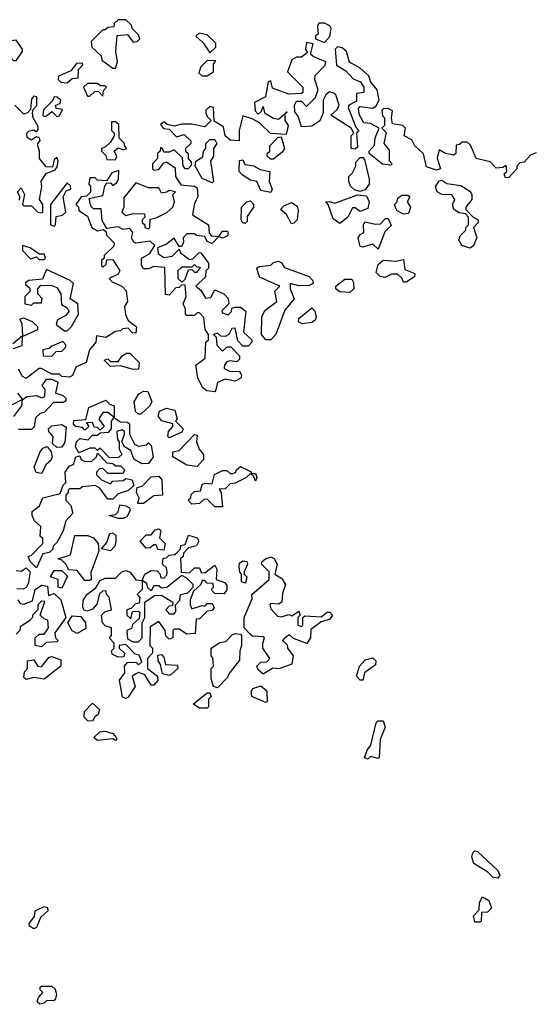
# Model space of a CAD drawing. Extents: x 2472589 to 2662339, y 701009 to 849030.
# Tile 311 of 406: x 2612059 to 2614070, y 709678 to 713540. Entities that reach past the tile are written whole.
import ezdxf

# ---------------------------------------------------------------- set-up
doc = ezdxf.new("R2010")
doc.units = 0

msp = doc.modelspace()

# ---------------------------------------------------------------- linework, layer by layer
at = {"layer": '0CON05XD'}
for points in [[(2612435, 713350), (2612442.5, 713375), (2612436.7, 713415), (2612441.7, 713478.3), (2612481.7, 713481.7), (2612505, 713452.5), (2612520, 713455), (2612530, 713465), (2612525, 713480), (2612500, 713505), (2612498.3, 713518.3), (2612475, 713540), (2612445, 713540), (2612430, 713525), (2612428.3, 713511.7), (2612405, 713510), (2612395, 713500), (2612385, 713500), (2612340, 713455), (2612341.7, 713431.7), (2612378.3, 713398.3), (2612381.7, 713381.7), (2612425, 713350), (2612435, 713350)], [(2613255, 713450), (2613275.9, 713474.1), (2613281.2, 713505), (2613275.8, 713515.8), (2613255, 713526.7), (2613233, 713527), (2613227.5, 713515), (2613230, 713485), (2613220, 713475), (2613220, 713465), (2613255, 713450)], [(2612045, 713380), (2612070, 713415), (2612070, 713425), (2612045, 713460), (2611975, 713450), (2611945, 713490), (2611925, 713490), (2611915, 713500), (2611871.7, 713498.3), (2611883, 713483), (2611897, 713483), (2611905, 713490), (2611920, 713480), (2611935, 713420), (2611997, 713417), (2612035, 713380), (2612045, 713380)], [(2612805, 713410), (2612828.3, 713431.7), (2612828.3, 713448.3), (2612795, 713480), (2612763, 713487), (2612750, 713475), (2612779.3, 713449.3), (2612805, 713410)], [(2614085, 713017.5), (2614065, 713010), (2614038.3, 712981.7), (2614021.7, 712978.3), (2614010, 712965), (2614010, 712955), (2613978.3, 712921.7), (2613965, 712920), (2613960, 712935), (2613970, 712945), (2613968.3, 712968.3), (2613955, 712960), (2613928.3, 712958.3), (2613905, 712982.5), (2613850, 712995), (2613828.3, 713048.3), (2613815, 713060), (2613795, 713060), (2613785, 713050), (2613771.7, 713048.3), (2613770, 713015), (2613761.7, 713008.3), (2613730, 713015), (2613705, 713030), (2613697, 712997), (2613710, 712955), (2613695, 712950), (2613655, 712962.5), (2613643.3, 713013.3), (2613610, 713045), (2613598.3, 713068.3), (2613567.5, 713085), (2613572.5, 713115), (2613562.5, 713125), (2613521.7, 713131.7), (2613517.5, 713155), (2613522.5, 713182.5), (2613505, 713191.2), (2613485, 713190), (2613480, 713185), (2613483, 713163), (2613490, 713155), (2613490, 713125), (2613480, 713115), (2613497.5, 713097.5), (2613487.5, 713055), (2613508.8, 713028.8), (2613508.3, 712988.3), (2613520, 712975), (2613515, 712970), (2613483, 712973), (2613430, 713015), (2613430, 713025), (2613451.7, 713048.3), (2613453.6, 713076.4), (2613470, 713115), (2613435, 713132.5), (2613410, 713135), (2613392.5, 713165), (2613388.3, 713191.7), (2613395, 713200), (2613445, 713192.5), (2613458.3, 713201.7), (2613470, 713225), (2613462, 713265), (2613436.7, 713295), (2613429.3, 713319.3), (2613395, 713350), (2613353.8, 713373.8), (2613341.2, 713415), (2613325, 713430), (2613306.7, 713433.3), (2613297.5, 713425), (2613301.7, 713361.7), (2613339.3, 713339.3), (2613367.5, 713307.5), (2613396.1, 713296.1), (2613410, 713275), (2613410, 713255), (2613380, 713250), (2613380, 713220), (2613350, 713205), (2613347.5, 713195), (2613378.3, 713118.3), (2613390, 713105), (2613380, 713095), (2613385, 713040), (2613375, 713032.5), (2613360, 713035), (2613360, 713085), (2613370, 713095), (2613360, 713115), (2613280, 713165), (2613305, 713187.5), (2613312.5, 713205), (2613300, 713245), (2613291.7, 713251.7), (2613275, 713257.5), (2613260, 713245), (2613250, 713225), (2613250, 713175), (2613236.4, 713143.6), (2613205, 713122.5), (2613165, 713120), (2613151.7, 713161.7), (2613138.3, 713178.3), (2613137.5, 713205), (2613145, 713220), (2613165, 713220), (2613185, 713200), (2613205, 713220), (2613220, 713235), (2613230, 713265), (2613217.5, 713305), (2613218.3, 713321.7), (2613258.3, 713361.7), (2613260, 713375), (2613210, 713395), (2613200, 713405), (2613210, 713445), (2613185, 713450), (2613180, 713425), (2613188.3, 713411.7), (2613165, 713392.5), (2613145, 713392.5), (2613127, 713383), (2613110, 713335), (2613170, 713275), (2613170, 713255), (2613165, 713250), (2613115, 713247.5), (2613051.7, 713271.7), (2613045, 713300), (2613033.8, 713296.2), (2613023, 713237), (2612980, 713215), (2612983, 713183), (2612995, 713170), (2613008.3, 713181.7), (2613015, 713200), (2613020, 713175), (2613055, 713153.3), (2613075, 713150), (2613099.4, 713170.7), (2613108.3, 713178.3), (2613099.4, 713170.7), (2613100, 713145), (2613112.5, 713125), (2613105, 713090), (2613043, 713093), (2613000, 713135), (2612971.7, 713151.7), (2612935, 713162.5), (2612920, 713105), (2612920, 713065), (2612885, 713068), (2612866, 713085), (2612859.3, 713119.3), (2612821.7, 713141.7), (2612820, 713195), (2612805, 713200), (2612790, 713185), (2612790, 713175), (2612795, 713160), (2612810, 713145), (2612785, 713120), (2612735, 713130), (2612695, 713130), (2612665, 713122.5), (2612638.3, 713128.3), (2612625, 713140), (2612611.7, 713128.3), (2612623, 713113), (2612645, 713110), (2612675, 713080), (2612705, 713090), (2612730, 713065), (2612730, 713055), (2612710, 713035), (2612710, 713025), (2612720, 713015), (2612720, 712995), (2612731.7, 712981.7), (2612731.7, 712968.3), (2612720, 712955), (2612710, 712955), (2612700, 712965), (2612698.3, 712998.3), (2612665, 713030), (2612645, 713020), (2612625, 713020), (2612620, 713035), (2612611.7, 713038.3), (2612610, 713025), (2612600, 713015), (2612600, 712995), (2612580, 712975), (2612580, 712955), (2612585, 712950), (2612605, 712952.5), (2612623.3, 712976.7), (2612635, 712982.5), (2612669.3, 712959.3), (2612670, 712925), (2612691.7, 712891.7), (2612745, 712887.5), (2612755, 712880), (2612757.5, 712845), (2612745, 712820), (2612737.5, 712775), (2612800, 712735), (2612802.5, 712702.5), (2612811.7, 712691.7), (2612840, 712690), (2612855, 712710), (2612875, 712710), (2612877.5, 712705), (2612875, 712692.5), (2612855, 712682.5), (2612840, 712690), (2612815, 712662.5), (2612795, 712670), (2612785, 712690), (2612753, 712693), (2612745, 712700), (2612715, 712700), (2612700, 712685), (2612701.7, 712668.3), (2612695, 712650), (2612685, 712650), (2612665, 712682.5), (2612635, 712660), (2612600, 712645), (2612602.5, 712622.5), (2612625, 712607.5), (2612657, 712613), (2612685, 712640), (2612690, 712625), (2612725, 712600), (2612738.3, 712601.7), (2612763, 712627), (2612770, 712625), (2612800, 712585), (2612800, 712565), (2612790, 712555), (2612788.3, 712531.7), (2612750, 712495), (2612769.3, 712479.3), (2612788.3, 712448.3), (2612809.3, 712450.7), (2612825, 712480), (2612860, 712465), (2612877, 712447), (2612880, 712425), (2612851.7, 712398.3), (2612855, 712390), (2612877, 712383), (2612890, 712395), (2612891.7, 712408.3), (2612905, 712412.5), (2612925, 712412.5), (2612947, 712397), (2612937.5, 712315), (2612970, 712285), (2612970, 712275), (2612955, 712260), (2612935, 712260), (2612915, 712280), (2612905, 712330), (2612891.7, 712328.3), (2612880, 712305), (2612865, 712297.5), (2612848.3, 712298.3), (2612835, 712310), (2612820, 712305), (2612830, 712295), (2612833, 712263), (2612855, 712240), (2612873, 712257), (2612887, 712257), (2612921.7, 712221.7), (2612921.7, 712208.3), (2612911.7, 712198.3), (2612885, 712202.5), (2612871.7, 712198.3), (2612863, 712187), (2612861.7, 712171.7), (2612885, 712160), (2612921.7, 712161.7), (2612930, 712145), (2612926.4, 712133.6), (2612905, 712122.5), (2612865, 712130), (2612835, 712117.5), (2612827.5, 712085)], [(2612245, 713292.5), (2612265, 713310), (2612288.3, 713311.7), (2612290, 713345), (2612307, 713363), (2612305, 713370), (2612281.7, 713368.3), (2612260, 713340), (2612211.7, 713318.3), (2612210, 713305), (2612220, 713295), (2612245, 713292.5)], [(2612795, 713320), (2612820, 713335), (2612820, 713365), (2612828.3, 713378.3), (2612795, 713380), (2612770, 713355), (2612761.7, 713331.7), (2612775, 713320), (2612795, 713320)], [(2612385, 713240), (2612388.3, 713261.7), (2612400, 713275), (2612395, 713280), (2612375, 713280), (2612365, 713290), (2612325, 713290), (2612310, 713275), (2612325, 713240), (2612335, 713240), (2612355, 713260), (2612368.3, 713258.3), (2612385, 713240)], [(2612145, 712782.5), (2612150, 712785), (2612150, 712815), (2612137.5, 712835), (2612146.2, 712885), (2612143, 712907), (2612163.3, 712936.7), (2612198.3, 712951.7), (2612206.7, 712963.3), (2612210, 712985), (2612205, 713000), (2612195, 712990), (2612188.3, 712961.7), (2612163.3, 712963.3), (2612137.5, 712995), (2612137.5, 713025), (2612130, 713045), (2612130, 713055), (2612140, 713065), (2612137, 713077), (2612125, 713080), (2612105, 713067.5), (2612088.3, 713078.3), (2612087.5, 713095), (2612095, 713102.5), (2612115, 713107.5), (2612125, 713100), (2612131.7, 713108.3), (2612131.7, 713121.7), (2612112.5, 713155), (2612110, 713175), (2612111.7, 713188.3), (2612127, 713203), (2612127, 713237), (2612115, 713240), (2612105, 713230), (2612101.7, 713188.3), (2612090, 713175), (2612075, 713170), (2612040, 713205)], [(2612205, 713160), (2612215, 713162.5), (2612227.5, 713187.5), (2612201.7, 713191.7), (2612200, 713205), (2612218.3, 713211.7), (2612220, 713225), (2612206.7, 713236.7), (2612195, 713237.5), (2612188.3, 713221.7), (2612153, 713187), (2612150, 713165), (2612155, 713160), (2612165, 713162.5), (2612185, 713180), (2612205, 713160)], [(2612435, 712990), (2612440, 713005), (2612430, 713025), (2612445, 713037.5), (2612465, 713030), (2612480, 713035), (2612470, 713045), (2612470, 713055), (2612450, 713075), (2612448.3, 713128.3), (2612435, 713140), (2612420, 713140), (2612420, 713105), (2612430, 713095), (2612430, 713085), (2612415, 713060), (2612395, 713040), (2612380, 713035), (2612380, 713025), (2612397, 713007), (2612401.7, 712991.7), (2612435, 712990)], [(2612815, 712900), (2612775, 712916.7), (2612747.5, 712965), (2612750, 712985), (2612778.3, 713001.7), (2612780, 713025), (2612790, 713035), (2612790, 713055), (2612805, 713070), (2612825, 713070), (2612832.5, 713055), (2612820, 713035), (2612820, 713005), (2612807.5, 712985), (2612820, 712905), (2612815, 712900)], [(2613055, 712992.5), (2613043, 712993), (2613030, 713005), (2613030, 713015), (2613040, 713025), (2613040, 713045), (2613071.7, 713078.3), (2613085, 713080), (2613097.5, 713035), (2613089.3, 713020.7), (2613055, 712992.5)], [(2613045, 712862.5), (2613005, 712870), (2612990, 712905), (2612965, 712910), (2612931.7, 712931.7), (2612920, 712945), (2612921.7, 712988.3), (2612935, 712990), (2612942.5, 712972.5), (2612977, 712967), (2613003, 712953), (2613040, 712945), (2613037.5, 712905), (2613050, 712875), (2613045, 712862.5)], [(2613395, 712866.7), (2613373.3, 712873.3), (2613357.5, 712887.5), (2613350, 712905), (2613350, 712925), (2613365, 712940), (2613377.5, 712965), (2613378.3, 712981.7), (2613395, 713000), (2613405, 713000), (2613411.7, 712991.7), (2613430, 712915), (2613430, 712895), (2613415, 712872.5), (2613395, 712866.7)], [(2612827.5, 712085), (2612825, 712080), (2612793.8, 712083.8), (2612777, 712097), (2612757.5, 712135), (2612750, 712185), (2612787.5, 712212.5), (2612790, 712275), (2612800, 712285), (2612800, 712305), (2612787.5, 712325), (2612781.7, 712371.7), (2612765, 712390), (2612755, 712390), (2612745, 712380), (2612715, 712380), (2612710, 712385), (2612710, 712405), (2612700, 712425), (2612712.5, 712455), (2612708.3, 712498.3), (2612695, 712500), (2612685, 712490), (2612671.7, 712488.3), (2612645, 712460), (2612631.7, 712461.7), (2612628.3, 712568.3), (2612585, 712572.5), (2612565, 712562.5), (2612545, 712562.5), (2612537, 712577), (2612537.5, 712605), (2612568.3, 712621.7), (2612590, 712655), (2612571.7, 712671.7), (2612515, 712663.3), (2612507, 712667), (2612497.5, 712685), (2612502.5, 712705), (2612491.7, 712721.7), (2612465, 712717.5), (2612445, 712727.5), (2612401.7, 712721.7), (2612383, 712753), (2612378.3, 712798.3), (2612348.3, 712798.3), (2612338.3, 712808.3), (2612331.7, 712838.3), (2612385, 712850), (2612393, 712887), (2612401.7, 712898.3), (2612415, 712900), (2612425, 712890), (2612439.3, 712900.7), (2612447.5, 712915), (2612448.3, 712948.3), (2612420.7, 712939.3), (2612401.7, 712908.3), (2612365, 712910), (2612355, 712920), (2612335, 712920), (2612330, 712895), (2612337.5, 712887.5), (2612337, 712863), (2612321.7, 712848.3), (2612300, 712845), (2612280, 712815), (2612290, 712805), (2612291.7, 712791.7), (2612325, 712770), (2612342.5, 712725), (2612365, 712712.5), (2612387.5, 712717.5), (2612398.3, 712708.3), (2612400, 712695), (2612430, 712665), (2612428.3, 712651.7), (2612390, 712615), (2612390, 712605), (2612380, 712595), (2612380, 712575), (2612385, 712570), (2612398.3, 712581.7), (2612401.7, 712598.3), (2612425, 712600), (2612452.5, 712555), (2612445, 712542.5), (2612410, 712525), (2612421.7, 712511.7), (2612460, 712495), (2612477, 712477), (2612482.5, 712435), (2612470, 712415), (2612473.9, 712383.9), (2612485, 712360), (2612517.5, 712335), (2612515, 712310), (2612501.7, 712311.7), (2612485, 712330), (2612463, 712327), (2612455, 712320), (2612435, 712317.5), (2612396.7, 712293.3), (2612360, 712300), (2612357.5, 712275), (2612332.5, 712245), (2612320, 712195), (2612281.2, 712178.8), (2612266.1, 712143.9), (2612255, 712137.5), (2612225, 712140), (2612215, 712150), (2612185, 712150), (2612145, 712172.5), (2612135, 712172.5), (2612085, 712132.5), (2612070.7, 712140.7), (2612055, 712170)], [(2613825, 712643.8), (2613793.9, 712653.9), (2613782.5, 712675), (2613787.5, 712692.5), (2613810, 712715), (2613810, 712725), (2613820, 712735), (2613820, 712765), (2613808.3, 712778.3), (2613783, 712783), (2613762.5, 712795), (2613757.5, 712815), (2613766.7, 712835), (2613755, 712852.5), (2613715, 712853.8), (2613696.7, 712865), (2613691.2, 712885), (2613705, 712907.5), (2613715, 712910), (2613735, 712897.5), (2613789.5, 712889.5), (2613825, 712867.5), (2613833.3, 712855), (2613833.3, 712835), (2613810, 712805), (2613810, 712795), (2613837, 712767), (2613857.5, 712755), (2613857.5, 712745), (2613840, 712725), (2613853.3, 712685), (2613838.8, 712651.2), (2613825, 712643.8)], [(2612058.3, 712831.7), (2612060, 712845), (2612050, 712865), (2612065, 712880), (2612077.5, 712855), (2612070, 712815), (2612075, 712810), (2612105, 712810), (2612130, 712785), (2612145, 712782.5)], [(2612195, 712730), (2612200, 712735), (2612201.7, 712768.3), (2612227, 712773), (2612240, 712785), (2612230, 712845), (2612241.7, 712868.3), (2612260, 712875), (2612258.3, 712888.3), (2612245, 712900), (2612180, 712815), (2612180, 712735), (2612195, 712730)], [(2612565, 712720), (2612570, 712725), (2612571.7, 712758.3), (2612595, 712762.5), (2612636.1, 712783.9), (2612660, 712805), (2612666.7, 712825), (2612660, 712855), (2612670, 712865), (2612645, 712870), (2612637, 712863), (2612615, 712860), (2612605, 712880), (2612565, 712880), (2612515, 712900), (2612468.3, 712841.7), (2612467.5, 712805), (2612460, 712785), (2612475, 712772.5), (2612505, 712780), (2612548.3, 712778.3), (2612550, 712765), (2612540, 712755), (2612540, 712745), (2612550, 712735), (2612550, 712725), (2612565, 712720)], [(2612945, 712742.5), (2612935, 712742.5), (2612927.5, 712755), (2612930, 712805), (2612950, 712825), (2612965, 712830), (2612977, 712817), (2612976.7, 712805), (2612951.7, 712768.3), (2612951.7, 712748.3), (2612945, 712742.5)], [(2613315, 712741.2), (2613289.1, 712759.1), (2613270, 712815), (2613260, 712825), (2613275, 712827.5), (2613295, 712820), (2613385, 712852.5), (2613419.3, 712849.3), (2613430, 712825), (2613425, 712800), (2613395, 712787.5), (2613375, 712802.5), (2613365, 712802.5), (2613346.7, 712765), (2613315, 712741.2)], [(2613565, 712777.5), (2613540.7, 712790.7), (2613533, 712803), (2613530, 712815), (2613540, 712825), (2613541.7, 712838.3), (2613558.3, 712851.7), (2613581.7, 712851.7), (2613590, 712845), (2613580, 712825), (2613592.5, 712805), (2613585, 712780), (2613565, 712777.5)], [(2613125, 712740), (2613106.4, 712776.4), (2613082.5, 712795), (2613095, 712810), (2613125, 712822.5), (2613148.3, 712808.3), (2613151.7, 712791.7), (2613147.5, 712755), (2613135, 712742.5), (2613125, 712740)], [(2613465, 712640), (2613445, 712660), (2613405, 712647.5), (2613395, 712650), (2613387.5, 712685), (2613395, 712697.5), (2613410, 712705), (2613407.5, 712735), (2613413, 712747), (2613455, 712737.5), (2613475, 712740), (2613495, 712760), (2613505, 712760), (2613517, 712733), (2613491.7, 712708.3), (2613465, 712640)], [(2612155, 712600), (2612160, 712605), (2612155, 712620), (2612135, 712620), (2612100, 712645), (2612070, 712655), (2612070, 712635), (2612101.7, 712601.7), (2612125, 712610), (2612135, 712600), (2612155, 712600)], [(2613575, 712510), (2613565, 712510), (2613560, 712525), (2613541.7, 712541.7), (2613518.3, 712541.7), (2613491.7, 712528.3), (2613473, 712533), (2613458.3, 712548.3), (2613465, 712580), (2613485, 712597.5), (2613535, 712593.3), (2613565, 712600), (2613570.7, 712560.7), (2613610, 712545), (2613608.3, 712531.7), (2613575, 712510)], [(2612245, 712320), (2612263, 712337), (2612290, 712385), (2612287.5, 712425), (2612257.5, 712445), (2612270, 712505), (2612257, 712517), (2612165, 712560), (2612148.3, 712521.7), (2612095, 712517.5), (2612081.7, 712508.3), (2612081.7, 712501.7), (2612098.3, 712488.3), (2612100, 712475), (2612080, 712455), (2612080, 712425), (2612105, 712420), (2612115, 712430), (2612145, 712430), (2612147, 712447), (2612130, 712465), (2612130, 712485), (2612141.7, 712498.3), (2612185, 712497.5), (2612205, 712490), (2612220, 712465), (2612223, 712423), (2612245, 712410), (2612252.5, 712395), (2612240.7, 712379.3), (2612207, 712363), (2612202.5, 712345), (2612235, 712320), (2612245, 712320)], [(2612695, 712510), (2612708.3, 712521.7), (2612721.7, 712558.3), (2612735, 712560), (2612745, 712550), (2612755, 712550), (2612768.3, 712568.3), (2612755, 712570), (2612745, 712580), (2612735, 712570), (2612695, 712570), (2612680, 712555), (2612680, 712525), (2612695, 712510)], [(2613045, 712283.8), (2613024.3, 712284.3), (2613008, 712305), (2613008.8, 712375), (2613020.7, 712399.3), (2613067.5, 712435), (2613060, 712475), (2613080, 712495), (2613000, 712530), (2612990, 712565), (2612998.3, 712571.7), (2613045, 712577.5), (2613055, 712587.5), (2613075, 712592.5), (2613086.4, 712586.4), (2613098.3, 712568.3), (2613195, 712532.5), (2613208.3, 712518.3), (2613210, 712505), (2613195, 712497.5), (2613155, 712496.2), (2613120, 712505), (2613120, 712485), (2613136.7, 712445), (2613099.3, 712400.7), (2613063.8, 712305), (2613045, 712283.8)], [(2613355, 712470), (2613315, 712472.5), (2613300, 712485), (2613300, 712495), (2613335, 712522.5), (2613361.7, 712521.7), (2613369.3, 712509.3), (2613370, 712485), (2613355, 712470)], [(2613167, 712347), (2613152.5, 712355), (2613155, 712367.5), (2613205, 712410), (2613217, 712397), (2613222.5, 712375), (2613218.3, 712361.7), (2613205, 712352.5), (2613167, 712347)], [(2612075, 712300), (2612130, 712325), (2612130, 712335), (2612110, 712355), (2612075, 712370), (2612060, 712365), (2612067.5, 712347.5), (2612070, 712300), (2612075, 712300)], [(2612035, 712250), (2612068.3, 712261.7), (2612070, 712300), (2612031.7, 712268.3)], [(2612185, 712220), (2612201.7, 712238.3), (2612225, 712240), (2612240, 712255), (2612240, 712265), (2612228.3, 712278.3), (2612185, 712260), (2612175, 712250), (2612150, 712245), (2612151.7, 712221.7), (2612185, 712220)], [(2612505, 712167.5), (2612455, 712182.5), (2612415, 712180), (2612390, 712205), (2612405, 712210), (2612415, 712200), (2612445, 712200), (2612460, 712220), (2612478.3, 712231.7), (2612491.7, 712231.7), (2612527.5, 712195), (2612525, 712170), (2612505, 712167.5)], [(2612050, 712075), (2612070, 712050), (2612088.3, 712061.7), (2612125, 712066.7), (2612145, 712057.5), (2612158.3, 712061.7), (2612159.3, 712089.3), (2612147.5, 712105), (2612165, 712130), (2612185, 712130), (2612208.3, 712118.3), (2612200, 712075), (2612227, 712067), (2612240, 712055), (2612240, 712045), (2612231.7, 712038.3), (2612191.7, 712038.3), (2612155, 712000), (2612140, 711995), (2612121.7, 711978.3), (2612116.4, 711943.6), (2612105, 711932.5), (2612055, 711932.5)], [(2612535, 711992.5), (2612525, 711992.5), (2612513.9, 712003.9), (2612508.3, 712041.7), (2612527, 712073), (2612545, 712082.5), (2612561.7, 712081.7), (2612577, 712043), (2612570, 712025), (2612535, 711992.5)], [(2612036.2, 711983.8), (2612067.5, 712025), (2612070, 712050), (2612025, 712027.5)], [(2612538.3, 711798.3), (2612507, 711817), (2612495, 711850), (2612470, 711865), (2612460, 711885), (2612470, 711915), (2612470, 711925), (2612461.7, 711931.7), (2612440, 711925), (2612443, 711893), (2612450, 711885), (2612450, 711855), (2612460, 711835), (2612447, 711823), (2612411.7, 711821.7), (2612375, 711860), (2612365, 711850), (2612355, 711860), (2612335, 711860), (2612291.7, 711841.7), (2612277.5, 711865), (2612282.5, 711885), (2612295, 711897.5), (2612327.5, 711892.5), (2612345, 711910), (2612365, 711910), (2612375, 711920), (2612408.3, 711921.7), (2612420, 711935), (2612420, 711965), (2612430, 711980), (2612405, 712000), (2612385, 712000), (2612370, 711975), (2612390, 711945), (2612375, 711930), (2612365, 711940), (2612351.7, 711941.7), (2612345, 711960), (2612321.7, 711958.3), (2612330, 711945), (2612315, 711930), (2612305, 711940), (2612280, 711945), (2612270, 711955), (2612271.7, 711968.3), (2612318.3, 711971.7), (2612330.7, 712019.3), (2612397.5, 712047.5), (2612411.7, 712031.7), (2612430, 712025), (2612430, 711980), (2612453, 711963), (2612481.7, 711961.7), (2612490, 711955), (2612490, 711915), (2612510, 711875), (2612525, 711867.5), (2612557, 711873), (2612565, 711880), (2612575, 711870), (2612583.3, 711825), (2612565, 711800), (2612538.3, 711798.3)], [(2612645, 711900), (2612640, 711905), (2612642.5, 711925), (2612660, 711945), (2612660, 711955), (2612616.4, 711966.4), (2612602.5, 711985), (2612607.5, 712005), (2612635, 712016.7), (2612668.3, 712008.3), (2612677.5, 711975), (2612670, 711965), (2612700, 711935), (2612695, 711922.5), (2612645, 711900)], [(2612205, 711862.5), (2612188.3, 711878.3), (2612190, 711905), (2612173.3, 711925), (2612172.5, 711935), (2612185, 711947.5), (2612225, 711952.5), (2612241.7, 711941.7), (2612236.4, 711883.6), (2612225, 711863.3), (2612205, 711862.5)], [(2612755, 711787.5), (2612715, 711792.5), (2612660, 711825), (2612660, 711845), (2612685, 711850), (2612745, 711912.5), (2612755, 711910), (2612752.5, 711885), (2612763.3, 711855), (2612780, 711835), (2612780, 711815), (2612755, 711787.5)], [(2612145, 711760), (2612123.6, 711763.6), (2612116.2, 711785), (2612140, 711845), (2612150, 711860), (2612166.7, 711866.7), (2612183.3, 711845), (2612186.1, 711823.9), (2612180, 711810), (2612162.5, 711795), (2612145, 711760)], [(2612125, 711390), (2612100, 711415), (2612092.5, 711435), (2612105, 711440), (2612150, 711485), (2612150, 711505), (2612140, 711515), (2612141.7, 711551.7), (2612117.5, 711575), (2612107.5, 711595), (2612108.3, 711611.7), (2612136.4, 711633.6), (2612150, 711665), (2612218.3, 711681.7), (2612230, 711715), (2612240, 711725), (2612237.5, 711765), (2612255, 711790), (2612270, 711795), (2612280, 711825), (2612295, 711830), (2612300, 711815), (2612315, 711807.5), (2612341.7, 711808.3), (2612360, 711825), (2612365, 711840), (2612401.7, 711801.7), (2612425, 711800), (2612435, 711790), (2612455, 711790), (2612470, 711775), (2612465, 711760), (2612405, 711760), (2612385, 711780), (2612371.7, 711778.3), (2612360, 711765), (2612360, 711755), (2612380, 711735), (2612415, 711720), (2612425, 711730), (2612465, 711732.5), (2612475, 711740), (2612500, 711735), (2612507.5, 711712.5), (2612486.1, 711693.9), (2612445, 711680), (2612425, 711660), (2612405, 711660), (2612373, 711703), (2612355, 711712.5), (2612305, 711707.5), (2612295, 711700), (2612255, 711700), (2612250, 711695), (2612250, 711685), (2612240, 711675), (2612240, 711655), (2612260, 711635), (2612267.5, 711605), (2612240, 711575), (2612230, 711535), (2612205, 711490), (2612190, 711475), (2612188.3, 711461.7), (2612175, 711450), (2612150, 711445), (2612125, 711390)], [(2612855, 711630), (2612825, 711630), (2612795, 711660), (2612781.7, 711658.3), (2612765, 711642.5), (2612735, 711640), (2612720, 711655), (2612730, 711665), (2612731.7, 711678.3), (2612745, 711690), (2612768.3, 711691.7), (2612775, 711717.5), (2612785, 711722.5), (2612815, 711720), (2612824, 711756), (2612855, 711772.5), (2612871.7, 711771.7), (2612885, 711760), (2612895, 711760), (2612906.4, 711763.6), (2612910, 711775), (2612925, 711787.5), (2612967, 711767), (2612970, 711760), (2612985, 711760), (2612990, 711745), (2612985, 711730), (2612978.3, 711748.3), (2612965, 711760), (2612946.7, 711743.3), (2612905, 711722.5), (2612885, 711720), (2612865, 711700), (2612841.7, 711698.3), (2612850, 711685), (2612855, 711630)], [(2612545, 711642.5), (2612523, 711643), (2612527.5, 711665), (2612517.5, 711685), (2612520, 711705), (2612539.3, 711710.7), (2612575, 711747.5), (2612605, 711750), (2612617.5, 711735), (2612620, 711675), (2612585, 711672.5), (2612545, 711642.5)], [(2612465, 711583.3), (2612445, 711583.3), (2612410, 711595), (2612435, 711600), (2612445, 711610), (2612452.5, 711637.5), (2612475, 711633.3), (2612490, 711625), (2612492.5, 711615), (2612479.5, 711590.5), (2612465, 711583.3)], [(2612335, 711340), (2612315, 711340), (2612285, 711380), (2612251.7, 711381.7), (2612240, 711405), (2612225, 711420), (2612210, 711425), (2612258.3, 711441.7), (2612275, 711517.5), (2612327, 711517), (2612348.3, 711508.3), (2612367.5, 711485), (2612370, 711455), (2612338.3, 711371.7), (2612340, 711345), (2612335, 711340)], [(2612475, 710877.5), (2612463, 710883), (2612450.7, 710949.3), (2612471.7, 710978.3), (2612470, 711005), (2612481.7, 711018.3), (2612515, 711020), (2612525, 711010), (2612538.3, 711021.7), (2612528.3, 711048.3), (2612511.7, 711051.7), (2612475, 711090), (2612450, 711085), (2612450, 711075), (2612470, 711055), (2612468.3, 711041.7), (2612445, 711040), (2612421.7, 711051.7), (2612420, 711065), (2612430, 711075), (2612430, 711095), (2612410, 711115), (2612420, 711125), (2612420, 711155), (2612395, 711162.5), (2612383.9, 711173.9), (2612380, 711205), (2612393, 711217), (2612420, 711225), (2612410, 711275), (2612400, 711285), (2612398.3, 711298.3), (2612385, 711300), (2612371.7, 711288.3), (2612361.7, 711248.3), (2612345, 711227.5), (2612325, 711220), (2612313.3, 711223.3), (2612307.5, 711235), (2612308.3, 711261.7), (2612322.5, 711285), (2612358.3, 711311.7), (2612375, 711340), (2612395, 711350), (2612435, 711350), (2612460, 711375), (2612475, 711380), (2612493, 711373), (2612515, 711342.5), (2612540, 711340), (2612550, 711365), (2612575, 711380), (2612598.3, 711378.3), (2612610, 711365), (2612611.7, 711351.7), (2612625, 711350), (2612637, 711363), (2612637.5, 711375), (2612635, 711390), (2612620, 711405), (2612621.7, 711428.3), (2612635, 711430), (2612645, 711440), (2612667.5, 711442.5), (2612678.3, 711451.7), (2612690, 711465), (2612691.7, 711478.3), (2612708.3, 711481.7), (2612721.7, 711518.3), (2612755, 711507.5), (2612762.5, 711495), (2612753, 711477), (2612721.7, 711468.3), (2612701.7, 711448.3), (2612700, 711435), (2612690, 711425), (2612693, 711373), (2612725, 711370), (2612745, 711390), (2612765, 711390), (2612771.7, 711371.7), (2612785, 711370), (2612825, 711400), (2612832.5, 711385), (2612830, 711345), (2612863, 711333), (2612871.7, 711321.7), (2612872.5, 711305), (2612861.7, 711288.3), (2612825, 711290), (2612810, 711305), (2612820, 711315), (2612818.3, 711328.3), (2612795, 711330), (2612785, 711340), (2612775, 711340), (2612770, 711325), (2612741.7, 711298.3), (2612727.5, 711265), (2612727.5, 711245), (2612735, 711230), (2612775, 711242.5), (2612785, 711240), (2612795, 711250), (2612815, 711250), (2612822.5, 711235), (2612815, 711222.5), (2612795, 711220), (2612765, 711190), (2612751.7, 711188.3), (2612747, 711133), (2612715, 711130), (2612685, 711150), (2612665, 711150), (2612660, 711145), (2612660, 711115), (2612645, 711110), (2612633, 711123), (2612630, 711145), (2612605, 711180), (2612571.7, 711158.3), (2612570, 711085), (2612580, 711075), (2612580, 711055), (2612560, 711035), (2612560, 710995), (2612600, 710965), (2612601.7, 710948.3), (2612585, 710930), (2612575, 710930), (2612550, 710970), (2612525, 710980), (2612500, 710965), (2612512.5, 710925), (2612485, 710882.5), (2612475, 710877.5)], [(2612415, 711457.5), (2612380, 711465), (2612400.7, 711489.3), (2612412.5, 711525), (2612425, 711527.5), (2612436.7, 711516.7), (2612436.7, 711495), (2612432.5, 711475), (2612415, 711457.5)], [(2612625, 711460), (2612601.7, 711461.7), (2612595, 711480), (2612585, 711480), (2612571.7, 711468.3), (2612555, 711467.5), (2612532.5, 711495), (2612555, 711520), (2612575, 711520), (2612590.7, 711539.3), (2612605, 711542.5), (2612612.5, 711535), (2612608.3, 711508.3), (2612630, 711485), (2612625, 711460)], [(2612945, 711330), (2612930, 711335), (2612930, 711365), (2612923, 711373), (2612920, 711395), (2612921.7, 711408.3), (2612935, 711417.5), (2612950, 711415), (2612952.5, 711405), (2612940, 711375), (2612940, 711365), (2612950, 711355), (2612945, 711330)], [(2613015, 710972.5), (2612995, 710990), (2612990, 711005), (2613005, 711020), (2613028.3, 711021.7), (2613040, 711035), (2613013.3, 711075), (2613012.5, 711095), (2613020, 711115), (2613015, 711120), (2612972.5, 711122.5), (2612961.7, 711131.7), (2612940, 711155), (2612940, 711195), (2612971.7, 711268.3), (2612970, 711285), (2613037.5, 711345), (2613037.5, 711375), (2613007.5, 711405), (2613010, 711415), (2613023.9, 711426.1), (2613045, 711433.8), (2613057.3, 711427.3), (2613068.8, 711405), (2613060, 711365), (2613088.3, 711348.3), (2613102.5, 711325), (2613090.7, 711289.3), (2613087.5, 711255), (2613075, 711247.5), (2613045, 711250), (2613040, 711245), (2613045, 711230), (2613070.7, 711200.7), (2613085, 711197.5), (2613115, 711207.5), (2613127.5, 711202.5), (2613155, 711220), (2613160, 711205), (2613150, 711195), (2613150, 711165), (2613165, 711160), (2613170, 711165), (2613170, 711195), (2613178.3, 711201.7), (2613241.7, 711198.3), (2613265, 711216.7), (2613276.1, 711216.1), (2613286.7, 711205), (2613275, 711187.5), (2613241.7, 711178.3), (2613201.7, 711148.3), (2613200, 711115), (2613186, 711094), (2613133, 711113), (2613117.5, 711127.5), (2613100, 711115), (2613090, 711105), (2613108.3, 711088.3), (2613110, 711075), (2613132.5, 711045), (2613127.5, 711012.5), (2613076.4, 710993.6), (2613053, 710997), (2613015, 710972.5)], [(2612045, 711380), (2612065, 711377.5), (2612085, 711390), (2612100, 711375), (2612093, 711327), (2612085, 711312.5), (2612073, 711307), (2612048.3, 711308.3)], [(2612225, 711310), (2612210, 711315), (2612210, 711345), (2612180, 711355), (2612195, 711380), (2612225, 711380), (2612247, 711357), (2612225, 711310)], [(2612525, 711100), (2612540, 711115), (2612540, 711175), (2612550, 711195), (2612550, 711255), (2612588.3, 711281.7), (2612615, 711282.5), (2612660, 711255), (2612658.3, 711241.7), (2612645, 711240), (2612632.5, 711225), (2612645, 711210), (2612665, 711210), (2612671.7, 711218.3), (2612670, 711245), (2612687, 711263), (2612690, 711285), (2612718.3, 711291.7), (2612740, 711315), (2612740, 711325), (2612715, 711350), (2612695, 711360), (2612637, 711313), (2612615, 711310), (2612605, 711320), (2612585, 711320), (2612575, 711300), (2612561.7, 711311.7), (2612558.3, 711328.3), (2612540, 711340), (2612540, 711305), (2612520, 711285), (2612530, 711275), (2612528.3, 711251.7), (2612511.7, 711248.3), (2612498.3, 711231.7), (2612480, 711225), (2612480, 711205), (2612495, 711190), (2612501.7, 711218.3), (2612525, 711220), (2612530, 711215), (2612528.3, 711191.7), (2612501.7, 711168.3), (2612498.3, 711151.7), (2612480, 711145), (2612481.7, 711111.7), (2612505, 711100), (2612525, 711100)], [(2612052.5, 711265), (2612060.7, 711250.7), (2612075, 711247.5), (2612109.3, 711260.7), (2612120, 711305), (2612145, 711322.5), (2612168.3, 711318.3), (2612171.7, 711281.7), (2612195, 711290), (2612220, 711265), (2612240, 711195), (2612197.5, 711135), (2612200, 711115), (2612210, 711105), (2612205, 711100), (2612163, 711097), (2612145, 711080), (2612120, 711085), (2612120, 711115), (2612135, 711130), (2612155, 711130), (2612172.5, 711155), (2612170, 711185), (2612155, 711190), (2612140, 711205), (2612158.3, 711258.3), (2612145, 711260), (2612130, 711245), (2612130, 711225), (2612110, 711205), (2612110, 711195), (2612098.3, 711181.7), (2612061.7, 711158.3), (2612060, 711145), (2612045, 711130)], [(2612285, 711132.5), (2612265, 711142.5), (2612247.5, 711175), (2612265, 711202.5), (2612298.8, 711198.8), (2612317.5, 711175), (2612318.3, 711151.7), (2612285, 711132.5)], [(2612835, 710920), (2612820, 710925), (2612810, 710955), (2612810, 710995), (2612820, 711005), (2612817, 711037), (2612810, 711045), (2612810, 711075), (2612845, 711097.5), (2612868.3, 711101.7), (2612893, 711127), (2612905, 711132.5), (2612925, 711130), (2612930, 711125), (2612930, 711085), (2612922.5, 711065), (2612921.7, 711028.3), (2612880, 710975), (2612875, 710960), (2612835, 710920)], [(2612645, 710967.5), (2612620, 710975), (2612611.7, 711011.7), (2612602.5, 711025), (2612601.7, 711048.3), (2612615, 711050), (2612625, 711040), (2612631.7, 711011.7), (2612678.3, 711008.3), (2612680, 710995), (2612655, 710972.5), (2612645, 710967.5)], [(2612085, 710952.5), (2612075, 710960), (2612078.3, 710981.7), (2612090, 710995), (2612090, 711025), (2612115, 711030), (2612130, 711005), (2612145, 711002.5), (2612175, 711040), (2612185, 711042.5), (2612220, 711030), (2612220, 711005), (2612155, 710953.3), (2612115, 710960), (2612085, 710952.5)], [(2613405, 710950), (2613395, 710950), (2613380, 710965), (2613392.5, 711005), (2613415, 711030), (2613445, 711037.5), (2613456.2, 711025), (2613455, 711010), (2613411.7, 710978.3), (2613405, 710950)], [(2612795, 710840), (2612765, 710840), (2612740, 710855), (2612795, 710900), (2612805, 710900), (2612810, 710885), (2612800, 710875), (2612800, 710845), (2612795, 710840)], [(2613025, 710862.5), (2612970, 710885), (2612967.5, 710905), (2612973.6, 710916.4), (2613005, 710927.5), (2613028.3, 710908.3), (2613030, 710865), (2613025, 710862.5)], [(2612328.3, 710788.3), (2612312.5, 710805), (2612313, 710827), (2612345, 710860), (2612372.5, 710835), (2612367.5, 710815), (2612353.6, 710806.4), (2612345, 710790), (2612328.3, 710788.3)], [(2613425, 710640), (2613412.5, 710645), (2613422.5, 710675), (2613437.5, 710695), (2613458.3, 710781.7), (2613465, 710790), (2613485, 710790), (2613492.5, 710765), (2613473.6, 710716.4), (2613470, 710645), (2613465, 710642.5), (2613435, 710650), (2613425, 710640)], [(2612435, 710712.5), (2612425, 710720), (2612365, 710712.5), (2612350, 710725), (2612373, 710747), (2612395, 710750), (2612425, 710740), (2612437.5, 710725), (2612440, 710715), (2612435, 710712.5)], [(2613935, 710172.5), (2613915, 710176.7), (2613896, 710196), (2613840.7, 710230.7), (2613833.3, 710255), (2613837, 710273), (2613845, 710280), (2613855, 710277.5), (2613935, 710203.3), (2613943.3, 710185), (2613935, 710172.5)], [(2613865, 710000), (2613845, 710000), (2613840, 710025), (2613861.7, 710048.3), (2613863, 710077), (2613875, 710100), (2613900, 710085), (2613910, 710055), (2613895, 710040), (2613871.7, 710038.3), (2613870, 710005), (2613865, 710000)], [(2612115, 709973.8), (2612097.5, 709985), (2612096.7, 709995), (2612117, 710023), (2612120, 710045), (2612155, 710062.5), (2612168.3, 710058.3), (2612170, 710045), (2612140.7, 710019.3), (2612125, 709980), (2612115, 709973.8)], [(2612138.3, 709678.3), (2612128.3, 709688.3), (2612132.5, 709705), (2612150, 709725), (2612140, 709735), (2612140, 709745), (2612145, 709750), (2612185, 709750), (2612198, 709738), (2612203.8, 709715), (2612199.5, 709700.5), (2612195, 709693.3), (2612165, 709692.5), (2612155, 709682.5), (2612138.3, 709678.3)]]:
    msp.add_lwpolyline(points, dxfattribs=at)

doc.saveas('drawing.dxf')
